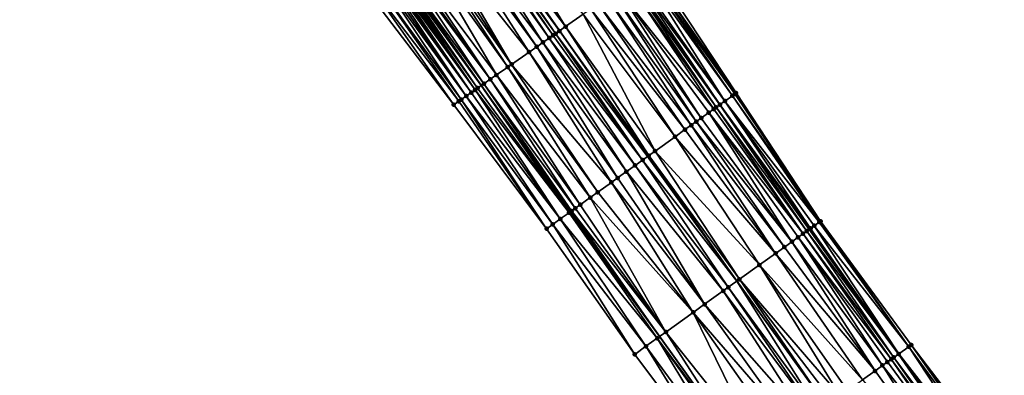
# Model space of a CAD drawing. Header units: feet. Extents: x 2004186 to 2014793, y 836912 to 864902.
# Tile 507 of 656: x 2006940 to 2007068, y 852456 to 852502. Entities that reach past the tile are written whole.
import ezdxf

# ---------------------------------------------------------------- set-up
doc = ezdxf.new("R2010")
doc.units = ezdxf.units.FT
doc.header["$LTSCALE"] = 100
doc.header["$MEASUREMENT"] = 0
for name, color, linetype, lineweight in [('EP_Travel Lane', 5, 'Continuous', 40), ('GPL_Skip Line', 2, 'Continuous', 40), ('Road Shots', 4, 'Continuous', 200), ('Road X-Section', 30, 'Continuous', 13)]:
    doc.layers.add(name, color=color, linetype=linetype, lineweight=lineweight)
doc.layers.add('I-77 SB_MM21-27-Surface-Border', color=7, linetype='Continuous')
doc.layers.add('I-77 SB_MM21-27-Surface-TIN', color=7, linetype='Continuous')

msp = doc.modelspace()

# ---------------------------------------------------------------- linework, layer by layer
at = {"layer": 'EP_Travel Lane'}
for points in [[(2007035.053841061, 852444.626251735, 439.1202886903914), (2007023.400728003, 852460.880444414, 439.199071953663), (2007011.747573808, 852477.1346944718, 439.2586441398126), (2007000.166915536, 852493.6194332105, 439.328438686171), (2006988.711333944, 852510.0135397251, 439.3853169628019), (2006977.255756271, 852526.4076406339, 439.4440397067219), (2006965.74532872, 852542.8936150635, 439.5240385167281), (2006954.39285871, 852559.3592428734, 439.6026638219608), (2006943.040427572, 852575.8248143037, 439.6988593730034), (2006931.687961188, 852592.2904368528, 439.7791324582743), (2006920.261303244, 852608.8880822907, 439.8539129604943), (2006909.165586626, 852625.5277439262, 439.9434321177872), (2006898.069808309, 852642.1674980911, 440.0010557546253), (2006886.974032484, 852658.8072485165, 440.0599365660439), (2006875.832113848, 852675.5272002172, 440.1256132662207)], [(2007066.194967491, 852442.3457257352, 438.2838835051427), (2007054.552976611, 852458.6080466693, 438.3283688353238), (2007042.911112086, 852474.8701911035, 438.4318690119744), (2007031.269239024, 852491.1323474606, 438.5313843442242), (2007019.841308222, 852507.3792103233, 438.5970816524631), (2007008.371335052, 852523.7632022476, 438.6655144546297), (2006996.901382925, 852540.1471641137, 438.7439481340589), (2006985.493710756, 852556.4535754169, 438.8111852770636), (2006974.173259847, 852572.9411994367, 438.8864009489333), (2006962.852766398, 852589.4288854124, 438.942333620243), (2006951.532306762, 852605.9165221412, 439.0135854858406), (2006940.301695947, 852622.2977276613, 439.1195573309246), (2006929.207388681, 852638.9384280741, 439.1861903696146), (2006918.113056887, 852655.5791652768, 439.2401177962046), (2006907.018745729, 852672.2198715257, 439.3047509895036)]]:
    msp.add_polyline3d(points, dxfattribs=at)
at = {"layer": 'GPL_Skip Line'}
msp.add_polyline3d([(2007045.161990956, 852451.8740535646, 438.7574871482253), (2007033.509610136, 852468.1287316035, 438.845002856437), (2007021.857214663, 852484.3834300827, 438.9256768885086), (2007010.356509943, 852500.7456406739, 438.9807652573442), (2006998.896041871, 852517.1362766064, 439.0496596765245), (2006987.435584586, 852533.5268971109, 439.1236770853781), (2006975.981958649, 852549.9221854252, 439.2124183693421), (2006964.662995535, 852566.4109326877, 439.2660621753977), (2006953.344078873, 852582.8996122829, 439.3407695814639), (2006942.025176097, 852599.3882716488, 439.4217740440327), (2006930.715798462, 852615.8832896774, 439.5228346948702), (2006919.595268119, 852632.5064717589, 439.5836695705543), (2006908.474745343, 852649.1296425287, 439.6484099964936), (2006897.354235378, 852665.7527941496, 439.719761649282), (2006886.239608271, 852682.3798579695, 439.7865050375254)], dxfattribs=at)
at = {"layer": 'I-77 SB_MM21-27-Surface-Border', "color": 3, "linetype": 'ByBlock', "lineweight": -2}
for points in [[(2007032.15909689, 852442.5507092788, 439.2102353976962), (2007020.18163239, 852458.5723195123, 439.3037975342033), (2007008.691744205, 852474.9436000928, 439.365334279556), (2006996.589284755, 852491.1173742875, 439.4510875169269), (2006984.473249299, 852507.0495002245, 439.5494032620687), (2006972.848856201, 852523.3255561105, 439.609880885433), (2006961.143095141, 852539.7335577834, 439.68923822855), (2006949.32956121, 852555.8825996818, 439.7850493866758), (2006938.340475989, 852572.5975782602, 439.884929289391), (2006927.351299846, 852589.3126892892, 439.9435981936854), (2006916.420723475, 852606.3182055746, 440.0009049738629), (2006905.466436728, 852623.0525769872, 440.0674283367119), (2006894.844565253, 852640.0094345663, 440.1082364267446), (2006884.555126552, 852657.1887521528, 440.1322937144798), (2006873.544402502, 852674.0209255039, 440.1905578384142)], [(2006908.82316913, 852673.4276597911, 439.144924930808), (2006920.608461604, 852657.2495523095, 438.9972863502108), (2006931.729003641, 852640.6263527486, 438.9425079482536), (2006943.181948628, 852624.2256577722, 438.8556095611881), (2006954.390288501, 852607.8796791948, 438.7491176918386), (2006965.709188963, 852591.3910231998, 438.6670639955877), (2006977.028139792, 852574.9022938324, 438.6078349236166), (2006988.511936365, 852558.5268158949, 438.5294747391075), (2006999.727287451, 852542.124224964, 438.4841069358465), (2007011.187710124, 852525.7336539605, 438.3936418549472), (2007022.48432202, 852509.2283395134, 438.3490504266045), (2007033.396854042, 852492.6584967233, 438.3234815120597), (2007044.399152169, 852475.937564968, 438.2875672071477), (2007056.214043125, 852459.7994650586, 438.1822470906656), (2007068.354014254, 852443.8944378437, 438.0692178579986)]]:
    msp.add_polyline3d(points, dxfattribs=at)
at = {"layer": 'I-77 SB_MM21-27-Surface-TIN', "color": 128, "linetype": 'ByBlock', "lineweight": -2}
for points in [[(2006999.551627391, 852517.5947606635, 439.0288628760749), (2006999.059939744, 852517.2508954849, 439.0451696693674), (2007011.175995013, 852501.3187412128, 438.9562750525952)], [(2007000.371095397, 852518.1678856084, 438.9962676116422), (2006999.551627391, 852517.5947606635, 439.0288628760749), (2007011.175995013, 852501.3187412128, 438.9562750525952)], [(2007000.698887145, 852518.3971290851, 438.9853882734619), (2007000.371095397, 852518.1678856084, 438.9962676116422), (2007011.175995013, 852501.3187412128, 438.9562750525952)], [(2007000.698887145, 852518.3971290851, 438.9853882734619), (2007011.175995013, 852501.3187412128, 438.9562750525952), (2007013.47049961, 852502.9234993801, 438.8622467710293)], [(2006997.420955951, 852516.1047139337, 439.0876674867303), (2006996.273694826, 852515.3023474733, 439.1304907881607), (2007008.225868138, 852499.2555515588, 439.053642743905)], [(2006997.912634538, 852516.4485920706, 439.0670576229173), (2006997.420955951, 852516.1047139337, 439.0876674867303), (2007009.045336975, 852499.8286753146, 439.0214429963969)], [(2006997.420955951, 852516.1047139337, 439.0876674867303), (2007008.225868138, 852499.2555515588, 439.053642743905), (2007009.045336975, 852499.8286753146, 439.0214429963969)], [(2006998.240406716, 852516.6778635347, 439.0468847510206), (2006997.912634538, 852516.4485920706, 439.0670576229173), (2007009.537013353, 852500.1725566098, 438.9997848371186)], [(2006997.912634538, 852516.4485920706, 439.0670576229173), (2007009.045336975, 852499.8286753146, 439.0214429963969), (2007009.537013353, 852500.1725566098, 438.9997848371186)], [(2006998.404311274, 852516.7924728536, 439.0455692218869), (2006998.240406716, 852516.6778635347, 439.0468847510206), (2007009.864810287, 852500.4017926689, 438.9913689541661)], [(2006998.240406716, 852516.6778635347, 439.0468847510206), (2007009.537013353, 852500.1725566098, 438.9997848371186), (2007009.864810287, 852500.4017926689, 438.9913689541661)], [(2006998.568230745, 852516.9070608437, 439.051336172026), (2006998.404311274, 852516.7924728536, 439.0455692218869), (2007009.864810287, 852500.4017926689, 438.9913689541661)], [(2006998.732143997, 852517.021657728, 439.0541496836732), (2006998.568230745, 852516.9070608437, 439.051336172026), (2007010.356509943, 852500.7456406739, 438.9807652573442)], [(2006998.568230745, 852516.9070608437, 439.051336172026), (2007009.864810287, 852500.4017926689, 438.9913689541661), (2007010.356509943, 852500.7456406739, 438.9807652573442)], [(2006998.732143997, 852517.021657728, 439.0541496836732), (2007010.356509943, 852500.7456406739, 438.9807652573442), (2006998.896041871, 852517.1362766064, 439.0496596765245)], [(2006999.059939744, 852517.2508954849, 439.0451696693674), (2006998.896041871, 852517.1362766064, 439.0496596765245), (2007010.356509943, 852500.7456406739, 438.9807652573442)], [(2006999.059939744, 852517.2508954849, 439.0451696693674), (2007010.356509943, 852500.7456406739, 438.9807652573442), (2007011.175995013, 852501.3187412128, 438.9562750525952)], [(2006995.618121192, 852514.8438464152, 439.1569330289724), (2006993.979177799, 852513.6976070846, 439.2186172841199), (2007006.423025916, 852497.9946947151, 439.1193621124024)], [(2006996.273694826, 852515.3023474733, 439.1304907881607), (2006995.618121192, 852514.8438464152, 439.1569330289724), (2007007.406387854, 852498.6824441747, 439.0804060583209)], [(2006995.618121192, 852514.8438464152, 439.1569330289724), (2007006.423025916, 852497.9946947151, 439.1193621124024), (2007007.406387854, 852498.6824441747, 439.0804060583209)], [(2006996.273694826, 852515.3023474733, 439.1304907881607), (2007007.406387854, 852498.6824441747, 439.0804060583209), (2007008.225868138, 852499.2555515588, 439.053642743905)], [(2006993.979177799, 852513.6976070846, 439.2186172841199), (2006993.323593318, 852513.2391215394, 439.2399082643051), (2007004.128497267, 852496.3899709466, 439.201967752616)], [(2006993.979177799, 852513.6976070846, 439.2186172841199), (2007004.128497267, 852496.3899709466, 439.201967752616), (2007006.423025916, 852497.9946947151, 439.1193621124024)], [(2006992.012434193, 852512.3221363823, 439.2871611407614), (2006990.209589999, 852511.0612823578, 439.3519459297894), (2007002.161757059, 852495.0144953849, 439.272123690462)], [(2006992.66801852, 852512.7806221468, 439.2657974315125), (2006992.012434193, 852512.3221363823, 439.2871611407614), (2007003.636807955, 852496.0461081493, 439.2174833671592)], [(2006992.012434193, 852512.3221363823, 439.2871611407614), (2007002.161757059, 852495.0144953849, 439.272123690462), (2007003.636807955, 852496.0461081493, 439.2174833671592)], [(2006993.323593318, 852513.2391215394, 439.2399082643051), (2006992.66801852, 852512.7806221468, 439.2657974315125), (2007004.128497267, 852496.3899709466, 439.201967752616)], [(2006992.66801852, 852512.7806221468, 439.2657974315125), (2007003.636807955, 852496.0461081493, 439.2174833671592), (2007004.128497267, 852496.3899709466, 439.201967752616)], [(2006990.209589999, 852511.0612823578, 439.3519459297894), (2006989.717899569, 852510.7174211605, 439.3669306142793), (2007001.342279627, 852494.4413839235, 439.3002408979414)], [(2006990.209589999, 852511.0612823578, 439.3519459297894), (2007001.342279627, 852494.4413839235, 439.3002408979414), (2007002.161757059, 852495.0144953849, 439.272123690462)], [(2006988.078947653, 852509.5711940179, 439.4245676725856), (2006987.915056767, 852509.4565651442, 439.4323766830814), (2006999.375496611, 852493.0659695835, 439.3500672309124)], [(2006988.24283375, 852509.6858297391, 439.4144848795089), (2006988.078947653, 852509.5711940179, 439.4245676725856), (2006999.703284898, 852493.2952180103, 439.3375445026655)], [(2006988.078947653, 852509.5711940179, 439.4245676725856), (2006999.375496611, 852493.0659695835, 439.3500672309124), (2006999.703284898, 852493.2952180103, 439.3375445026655)], [(2006988.406713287, 852509.8004748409, 439.401287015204), (2006988.24283375, 852509.6858297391, 439.4144848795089), (2006999.703284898, 852493.2952180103, 439.3375445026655)], [(2006988.570598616, 852509.9151116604, 439.3908394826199), (2006988.406713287, 852509.8004748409, 439.401287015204), (2007000.166915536, 852493.6194332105, 439.328438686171)], [(2006988.406713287, 852509.8004748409, 439.401287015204), (2006999.703284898, 852493.2952180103, 439.3375445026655), (2007000.166915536, 852493.6194332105, 439.328438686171)], [(2006988.570598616, 852509.9151116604, 439.3908394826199), (2007000.166915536, 852493.6194332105, 439.328438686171), (2006988.711333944, 852510.0135397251, 439.3853169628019)], [(2006988.734492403, 852510.0297363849, 439.3844082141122), (2006988.711333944, 852510.0135397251, 439.3853169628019), (2007000.166915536, 852493.6194332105, 439.328438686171)], [(2006989.390096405, 852510.4881940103, 439.3723884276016), (2006988.734492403, 852510.0297363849, 439.3844082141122), (2007000.522787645, 852493.8682932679, 439.3214492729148)], [(2006988.734492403, 852510.0297363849, 439.3844082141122), (2007000.166915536, 852493.6194332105, 439.328438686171), (2007000.522787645, 852493.8682932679, 439.3214492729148)], [(2006989.717899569, 852510.7174211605, 439.3669306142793), (2006989.390096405, 852510.4881940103, 439.3723884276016), (2007001.342279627, 852494.4413839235, 439.3002408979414)], [(2006989.390096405, 852510.4881940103, 439.3723884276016), (2007000.522787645, 852493.8682932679, 439.3214492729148), (2007001.342279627, 852494.4413839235, 439.3002408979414)], [(2006986.440003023, 852508.4249564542, 439.4856651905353), (2006985.784413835, 852507.9664776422, 439.5047202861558), (2006997.572665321, 852491.8050971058, 439.4209780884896)], [(2006986.767781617, 852508.6542187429, 439.4685391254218), (2006986.440003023, 852508.4249564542, 439.4856651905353), (2006998.228230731, 852492.2636099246, 439.3906311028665)], [(2006986.440003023, 852508.4249564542, 439.4856651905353), (2006997.572665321, 852491.8050971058, 439.4209780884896), (2006998.228230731, 852492.2636099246, 439.3906311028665)], [(2006987.095553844, 852508.8834901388, 439.4483888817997), (2006986.767781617, 852508.6542187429, 439.4685391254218), (2006998.228230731, 852492.2636099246, 439.3906311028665)], [(2006987.25944472, 852508.9981190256, 439.4405754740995), (2006987.095553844, 852508.8834901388, 439.4483888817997), (2006998.883811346, 852492.7221009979, 439.3675050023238)], [(2006987.095553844, 852508.8834901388, 439.4483888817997), (2006998.228230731, 852492.2636099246, 439.3906311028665), (2006998.883811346, 852492.7221009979, 439.3675050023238)], [(2006987.423341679, 852509.1127392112, 439.4356515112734), (2006987.25944472, 852508.9981190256, 439.4405754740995), (2006998.883811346, 852492.7221009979, 439.3675050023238)], [(2006987.587245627, 852509.2273494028, 439.4340460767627), (2006987.423341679, 852509.1127392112, 439.4356515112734), (2006998.883811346, 852492.7221009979, 439.3675050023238)], [(2006987.751155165, 852509.3419515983, 439.43509591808), (2006987.587245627, 852509.2273494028, 439.4340460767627), (2006999.375496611, 852493.0659695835, 439.3500672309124)], [(2006987.587245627, 852509.2273494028, 439.4340460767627), (2006998.883811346, 852492.7221009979, 439.3675050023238), (2006999.375496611, 852493.0659695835, 439.3500672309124)], [(2006987.915056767, 852509.4565651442, 439.4323766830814), (2006987.751155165, 852509.3419515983, 439.43509591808), (2006999.375496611, 852493.0659695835, 439.3500672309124)], [(2007021.337180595, 852508.4258018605, 438.4487197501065), (2007020.517829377, 852507.8525098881, 438.5367782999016), (2007031.934230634, 852491.6093384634, 438.4688182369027)], [(2007021.664934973, 852508.6550987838, 438.4200930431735), (2007021.337180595, 852508.4258018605, 438.4487197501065), (2007032.909302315, 852492.3087920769, 438.3669821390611)], [(2007021.337180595, 852508.4258018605, 438.4487197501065), (2007031.934230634, 852491.6093384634, 438.4688182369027), (2007032.909302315, 852492.3087920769, 438.3669821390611)], [(2007021.992695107, 852508.8843874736, 438.3942003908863), (2007021.664934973, 852508.6550987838, 438.4200930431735), (2007033.2343347, 852492.5419314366, 438.3370014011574)], [(2007021.664934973, 852508.6550987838, 438.4200930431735), (2007032.909302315, 852492.3087920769, 438.3669821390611), (2007033.2343347, 852492.5419314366, 438.3370014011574)], [(2007021.992695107, 852508.8843874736, 438.3942003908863), (2007033.396854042, 852492.6584967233, 438.3234815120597), (2007022.48432202, 852509.2283395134, 438.3490504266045)], [(2007021.992695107, 852508.8843874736, 438.3942003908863), (2007033.2343347, 852492.5419314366, 438.3370014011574), (2007033.396854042, 852492.6584967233, 438.3234815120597)], [(2006985.128831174, 852507.5079894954, 439.526875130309), (2006984.473249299, 852507.0495002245, 439.5494032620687), (2006996.589284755, 852491.1173742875, 439.4510875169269)], [(2006985.784413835, 852507.9664776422, 439.5047202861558), (2006985.128831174, 852507.5079894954, 439.526875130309), (2006997.244878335, 852491.5758468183, 439.4341187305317)], [(2006985.128831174, 852507.5079894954, 439.526875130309), (2006996.589284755, 852491.1173742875, 439.4510875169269), (2006997.244878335, 852491.5758468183, 439.4341187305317)], [(2006985.784413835, 852507.9664776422, 439.5047202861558), (2006997.244878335, 852491.5758468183, 439.4341187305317), (2006997.572665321, 852491.8050971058, 439.4209780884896)], [(2007019.370671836, 852507.0499952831, 438.6287942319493), (2007018.059554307, 852506.1329506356, 438.6958007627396), (2007030.471558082, 852490.5602487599, 438.5912079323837)], [(2007019.698443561, 852507.2792673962, 438.6084061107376), (2007019.370671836, 852507.0499952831, 438.6287942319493), (2007030.796609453, 852490.7933616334, 438.5700926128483)], [(2007019.370671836, 852507.0499952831, 438.6287942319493), (2007030.471558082, 852490.5602487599, 438.5912079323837), (2007030.796609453, 852490.7933616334, 438.5700926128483)], [(2007019.698443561, 852507.2792673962, 438.6084061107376), (2007031.269239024, 852491.1323474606, 438.5313843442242), (2007019.841308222, 852507.3792103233, 438.5970816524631)], [(2007019.698443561, 852507.2792673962, 438.6084061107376), (2007030.796609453, 852490.7933616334, 438.5700926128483), (2007031.269239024, 852491.1323474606, 438.5313843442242)], [(2007020.190083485, 852507.623200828, 438.5694352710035), (2007019.841308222, 852507.3792103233, 438.5970816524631), (2007031.284168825, 852491.1430556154, 438.5301615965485)], [(2007031.284168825, 852491.1430556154, 438.5301615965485), (2007019.841308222, 852507.3792103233, 438.5970816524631), (2007031.269239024, 852491.1323474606, 438.5313843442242)], [(2007020.517829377, 852507.8525098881, 438.5367782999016), (2007020.190083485, 852507.623200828, 438.5694352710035), (2007031.934230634, 852491.6093384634, 438.4688182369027)], [(2007020.190083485, 852507.623200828, 438.5694352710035), (2007031.284168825, 852491.1430556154, 438.5301615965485), (2007031.934230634, 852491.6093384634, 438.4688182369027)], [(2007018.059554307, 852506.1329506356, 438.6958007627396), (2007017.403974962, 852505.6744577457, 438.7195301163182), (2007028.846225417, 852489.3947901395, 438.661389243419)], [(2007018.059554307, 852506.1329506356, 438.6958007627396), (2007029.821432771, 852490.0940544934, 438.6229015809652), (2007030.471558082, 852490.5602487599, 438.5912079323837)], [(2007018.059554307, 852506.1329506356, 438.6958007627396), (2007028.846225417, 852489.3947901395, 438.661389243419), (2007029.821432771, 852490.0940544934, 438.6229015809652)], [(2007016.584510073, 852505.1013283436, 438.7536047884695), (2007015.437250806, 852504.2989592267, 438.7973093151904), (2007027.545956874, 852488.4624266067, 438.7164084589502)], [(2007017.403974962, 852505.6744577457, 438.7195301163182), (2007016.584510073, 852505.1013283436, 438.7536047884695), (2007028.196092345, 852488.9286067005, 438.6894587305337)], [(2007016.584510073, 852505.1013283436, 438.7536047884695), (2007027.545956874, 852488.4624266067, 438.7164084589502), (2007028.196092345, 852488.9286067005, 438.6894587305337)], [(2007017.403974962, 852505.6744577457, 438.7195301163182), (2007028.196092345, 852488.9286067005, 438.6894587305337), (2007028.846225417, 852489.3947901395, 438.661389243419)], [(2007014.453884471, 852503.6112160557, 438.8341771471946), (2007013.47049961, 852502.9234993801, 438.8622467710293), (2007025.432983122, 852486.947387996, 438.7883658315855)], [(2007015.437250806, 852504.2989592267, 438.7973093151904), (2007014.453884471, 852503.6112160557, 438.8341771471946), (2007026.733272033, 852487.8797231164, 438.7428567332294)], [(2007014.453884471, 852503.6112160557, 438.8341771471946), (2007025.432983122, 852486.947387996, 438.7883658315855), (2007026.733272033, 852487.8797231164, 438.7428567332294)], [(2007015.437250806, 852504.2989592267, 438.7973093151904), (2007026.733272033, 852487.8797231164, 438.7428567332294), (2007027.545956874, 852488.4624266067, 438.7164084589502)], [(2007013.47049961, 852502.9234993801, 438.8622467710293), (2007011.175995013, 852501.3187412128, 438.9562750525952), (2007022.832432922, 852485.0826792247, 438.8922808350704)], [(2007013.47049961, 852502.9234993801, 438.8622467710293), (2007022.832432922, 852485.0826792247, 438.8922808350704), (2007025.432983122, 852486.947387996, 438.7883658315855)], [(2007009.864810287, 852500.4017926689, 438.9913689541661), (2007021.857214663, 852484.3834300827, 438.9256768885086), (2007010.356509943, 852500.7456406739, 438.9807652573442)], [(2007011.175995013, 852501.3187412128, 438.9562750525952), (2007010.356509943, 852500.7456406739, 438.9807652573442), (2007022.019754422, 852484.4999668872, 438.9216904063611)], [(2007022.019754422, 852484.4999668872, 438.9216904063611), (2007010.356509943, 852500.7456406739, 438.9807652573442), (2007021.857214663, 852484.3834300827, 438.9256768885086)], [(2007011.175995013, 852501.3187412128, 438.9562750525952), (2007022.019754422, 852484.4999668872, 438.9216904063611), (2007022.832432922, 852485.0826792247, 438.8922808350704)], [(2007009.045336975, 852499.8286753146, 439.0214429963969), (2007008.225868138, 852499.2555515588, 439.053642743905), (2007020.231840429, 852483.2180294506, 438.9764484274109)], [(2007009.537013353, 852500.1725566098, 438.9997848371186), (2007009.045336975, 852499.8286753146, 439.0214429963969), (2007021.207055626, 852483.9172828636, 438.9416228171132)], [(2007009.045336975, 852499.8286753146, 439.0214429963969), (2007020.231840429, 852483.2180294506, 438.9764484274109), (2007021.207055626, 852483.9172828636, 438.9416228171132)], [(2007009.864810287, 852500.4017926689, 438.9913689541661), (2007009.537013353, 852500.1725566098, 438.9997848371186), (2007021.207055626, 852483.9172828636, 438.9416228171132)], [(2007009.864810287, 852500.4017926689, 438.9913689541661), (2007021.207055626, 852483.9172828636, 438.9416228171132), (2007021.857214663, 852484.3834300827, 438.9256768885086)], [(2007007.406387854, 852498.6824441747, 439.0804060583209), (2007006.423025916, 852497.9946947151, 439.1193621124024), (2007017.956345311, 852481.5864283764, 439.0609807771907)], [(2007008.225868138, 852499.2555515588, 439.053642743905), (2007007.406387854, 852498.6824441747, 439.0804060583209), (2007019.094093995, 852482.4022273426, 439.0192403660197)], [(2007007.406387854, 852498.6824441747, 439.0804060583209), (2007017.956345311, 852481.5864283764, 439.0609807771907), (2007019.094093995, 852482.4022273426, 439.0192403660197)], [(2007008.225868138, 852499.2555515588, 439.053642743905), (2007019.094093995, 852482.4022273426, 439.0192403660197), (2007020.231840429, 852483.2180294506, 438.9764484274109)], [(2007006.423025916, 852497.9946947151, 439.1193621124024), (2007004.128497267, 852496.3899709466, 439.201967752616), (2007017.143665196, 852481.0037182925, 439.089635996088)], [(2007006.423025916, 852497.9946947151, 439.1193621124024), (2007017.143665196, 852481.0037182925, 439.089635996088), (2007017.956345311, 852481.5864283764, 439.0609807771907)], [(2007003.636807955, 852496.0461081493, 439.2174833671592), (2007002.161757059, 852495.0144953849, 439.272123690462), (2007014.38054361, 852479.0225168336, 439.1827707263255)], [(2007004.128497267, 852496.3899709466, 439.201967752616), (2007003.636807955, 852496.0461081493, 439.2174833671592), (2007015.355767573, 852479.7217580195, 439.1520377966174)], [(2007003.636807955, 852496.0461081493, 439.2174833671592), (2007014.38054361, 852479.0225168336, 439.1827707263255), (2007015.355767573, 852479.7217580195, 439.1520377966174)], [(2007004.128497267, 852496.3899709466, 439.201967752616), (2007015.355767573, 852479.7217580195, 439.1520377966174), (2007017.143665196, 852481.0037182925, 439.089635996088)], [(2007001.342279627, 852494.4413839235, 439.3002408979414), (2007000.522787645, 852493.8682932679, 439.3214492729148), (2007012.430101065, 852477.6240269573, 439.2467485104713)], [(2007002.161757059, 852495.0144953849, 439.272123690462), (2007001.342279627, 852494.4413839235, 439.3002408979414), (2007013.080253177, 852478.0901838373, 439.2275688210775)], [(2007001.342279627, 852494.4413839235, 439.3002408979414), (2007012.430101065, 852477.6240269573, 439.2467485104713), (2007013.080253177, 852478.0901838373, 439.2275688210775)], [(2007002.161757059, 852495.0144953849, 439.272123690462), (2007013.080253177, 852478.0901838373, 439.2275688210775), (2007014.38054361, 852479.0225168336, 439.1827707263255)], [(2006999.375496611, 852493.0659695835, 439.3500672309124), (2006998.883811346, 852492.7221009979, 439.3675050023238), (2007010.479638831, 852476.2255645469, 439.3015330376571)], [(2006999.703284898, 852493.2952180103, 439.3375445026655), (2006999.375496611, 852493.0659695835, 439.3500672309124), (2007011.617391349, 852477.0413581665, 439.2615822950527)], [(2006999.375496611, 852493.0659695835, 439.3500672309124), (2007010.479638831, 852476.2255645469, 439.3015330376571), (2007011.617391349, 852477.0413581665, 439.2615822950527)], [(2006999.703284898, 852493.2952180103, 439.3375445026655), (2007011.617391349, 852477.0413581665, 439.2615822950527), (2007000.166915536, 852493.6194332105, 439.328438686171)], [(2007000.522787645, 852493.8682932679, 439.3214492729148), (2007000.166915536, 852493.6194332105, 439.328438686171), (2007011.942472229, 852477.2744298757, 439.2542453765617)], [(2007011.617391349, 852477.0413581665, 439.2615822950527), (2007011.747573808, 852477.1346944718, 439.2586441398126), (2007000.166915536, 852493.6194332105, 439.328438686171)], [(2007011.942472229, 852477.2744298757, 439.2542453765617), (2007000.166915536, 852493.6194332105, 439.328438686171), (2007011.747573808, 852477.1346944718, 439.2586441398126)], [(2007000.522787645, 852493.8682932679, 439.3214492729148), (2007011.942472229, 852477.2744298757, 439.2542453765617), (2007012.430101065, 852477.6240269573, 439.2467485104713)], [(2006997.572665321, 852491.8050971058, 439.4209780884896), (2006997.244878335, 852491.5758468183, 439.4341187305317), (2007008.691744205, 852474.9436000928, 439.365334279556)], [(2006998.228230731, 852492.2636099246, 439.3906311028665), (2006997.572665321, 852491.8050971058, 439.4209780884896), (2007009.504426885, 852475.5263065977, 439.3378769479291)], [(2006997.572665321, 852491.8050971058, 439.4209780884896), (2007008.691744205, 852474.9436000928, 439.365334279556), (2007009.504426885, 852475.5263065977, 439.3378769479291)], [(2006998.883811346, 852492.7221009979, 439.3675050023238), (2006998.228230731, 852492.2636099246, 439.3906311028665), (2007010.479638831, 852476.2255645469, 439.3015330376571)], [(2006998.228230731, 852492.2636099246, 439.3906311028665), (2007009.504426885, 852475.5263065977, 439.3378769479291), (2007010.479638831, 852476.2255645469, 439.3015330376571)], [(2007031.934230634, 852491.6093384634, 438.4688182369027), (2007031.284168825, 852491.1430556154, 438.5301615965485), (2007043.099042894, 852475.0049792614, 438.4169506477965)], [(2007032.909302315, 852492.3087920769, 438.3669821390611), (2007031.934230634, 852491.6093384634, 438.4688182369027), (2007044.236641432, 852475.8209876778, 438.3051046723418)], [(2007031.934230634, 852491.6093384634, 438.4688182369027), (2007043.586592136, 852475.3546873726, 438.37229072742), (2007044.236641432, 852475.8209876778, 438.3051046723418)], [(2007031.934230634, 852491.6093384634, 438.4688182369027), (2007043.099042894, 852475.0049792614, 438.4169506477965), (2007043.586592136, 852475.3546873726, 438.37229072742)], [(2007033.2343347, 852492.5419314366, 438.3370014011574), (2007032.909302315, 852492.3087920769, 438.3669821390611), (2007044.399152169, 852475.937564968, 438.2875672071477)], [(2007032.909302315, 852492.3087920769, 438.3669821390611), (2007044.236641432, 852475.8209876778, 438.3051046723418), (2007044.399152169, 852475.937564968, 438.2875672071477)], [(2007033.396854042, 852492.6584967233, 438.3234815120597), (2007033.2343347, 852492.5419314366, 438.3370014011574), (2007044.399152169, 852475.937564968, 438.2875672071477)], [(2006997.244878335, 852491.5758468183, 439.4341187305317), (2006996.589284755, 852491.1173742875, 439.4510875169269), (2007008.691744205, 852474.9436000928, 439.365334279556)], [(2007030.471558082, 852490.5602487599, 438.5912079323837), (2007029.821432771, 852490.0940544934, 438.6229015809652), (2007042.123905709, 852474.3056170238, 438.4882008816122)], [(2007030.796609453, 852490.7933616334, 438.5700926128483), (2007030.471558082, 852490.5602487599, 438.5912079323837), (2007042.123905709, 852474.3056170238, 438.4882008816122)], [(2007030.796609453, 852490.7933616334, 438.5700926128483), (2007042.611480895, 852474.655288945, 438.4556544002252), (2007031.269239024, 852491.1323474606, 438.5313843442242)], [(2007030.796609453, 852490.7933616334, 438.5700926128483), (2007042.123905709, 852474.3056170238, 438.4882008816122), (2007042.611480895, 852474.655288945, 438.4556544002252)], [(2007031.284168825, 852491.1430556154, 438.5301615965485), (2007031.269239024, 852491.1323474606, 438.5313843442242), (2007042.911112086, 852474.8701911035, 438.4318690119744)], [(2007042.611480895, 852474.655288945, 438.4556544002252), (2007042.911112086, 852474.8701911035, 438.4318690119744), (2007031.269239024, 852491.1323474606, 438.5313843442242)], [(2007031.284168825, 852491.1430556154, 438.5301615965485), (2007042.911112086, 852474.8701911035, 438.4318690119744), (2007043.099042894, 852475.0049792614, 438.4169506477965)], [(2007028.846225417, 852489.3947901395, 438.661389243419), (2007028.196092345, 852488.9286067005, 438.6894587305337), (2007040.661136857, 852473.2566616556, 438.565625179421)], [(2007029.821432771, 852490.0940544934, 438.6229015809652), (2007028.846225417, 852489.3947901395, 438.661389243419), (2007040.661136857, 852473.2566616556, 438.565625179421)], [(2007029.821432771, 852490.0940544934, 438.6229015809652), (2007041.47379057, 852473.8394085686, 438.5246432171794), (2007042.123905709, 852474.3056170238, 438.4882008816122)], [(2007029.821432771, 852490.0940544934, 438.6229015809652), (2007040.661136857, 852473.2566616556, 438.565625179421), (2007041.47379057, 852473.8394085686, 438.5246432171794)], [(2007026.733272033, 852487.8797231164, 438.7428567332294), (2007025.432983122, 852486.947387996, 438.7883658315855), (2007038.548190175, 852471.7415852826, 438.6502205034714)], [(2007027.545956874, 852488.4624266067, 438.7164084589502), (2007026.733272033, 852487.8797231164, 438.7428567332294), (2007038.548190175, 852471.7415852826, 438.6502205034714)], [(2007028.196092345, 852488.9286067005, 438.6894587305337), (2007027.545956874, 852488.4624266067, 438.7164084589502), (2007039.685939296, 852472.5573836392, 438.6086850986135)], [(2007027.545956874, 852488.4624266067, 438.7164084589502), (2007038.548190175, 852471.7415852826, 438.6502205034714), (2007039.685939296, 852472.5573836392, 438.6086850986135)], [(2007028.196092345, 852488.9286067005, 438.6894587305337), (2007039.685939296, 852472.5573836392, 438.6086850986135), (2007040.661136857, 852473.2566616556, 438.565625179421)], [(2007025.432983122, 852486.947387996, 438.7883658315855), (2007022.832432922, 852485.0826792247, 438.8922808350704), (2007036.435237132, 852470.2265177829, 438.7318457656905)], [(2007025.432983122, 852486.947387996, 438.7883658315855), (2007036.435237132, 852470.2265177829, 438.7318457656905), (2007038.548190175, 852471.7415852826, 438.6502205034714)], [(2007021.207055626, 852483.9172828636, 438.9416228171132), (2007020.231840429, 852483.2180294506, 438.9764484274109), (2007032.371847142, 852467.3129525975, 438.8800612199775)], [(2007021.207055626, 852483.9172828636, 438.9416228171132), (2007033.509610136, 852468.1287316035, 438.845002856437), (2007021.857214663, 852484.3834300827, 438.9256768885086)], [(2007021.207055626, 852483.9172828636, 438.9416228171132), (2007032.371847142, 852467.3129525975, 438.8800612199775), (2007033.509610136, 852468.1287316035, 438.845002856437)], [(2007022.019754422, 852484.4999668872, 438.9216904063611), (2007021.857214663, 852484.3834300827, 438.9256768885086), (2007033.509610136, 852468.1287316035, 438.845002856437)], [(2007022.832432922, 852485.0826792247, 438.8922808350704), (2007022.019754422, 852484.4999668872, 438.9216904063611), (2007033.834685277, 852468.3618113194, 438.8349861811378)], [(2007022.019754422, 852484.4999668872, 438.9216904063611), (2007033.509610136, 852468.1287316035, 438.845002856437), (2007033.834685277, 852468.3618113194, 438.8349861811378)], [(2007022.832432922, 852485.0826792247, 438.8922808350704), (2007033.834685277, 852468.3618113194, 438.8349861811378), (2007036.435237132, 852470.2265177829, 438.7318457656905)], [(2007020.231840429, 852483.2180294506, 438.9764484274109), (2007019.094093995, 852482.4022273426, 439.0192403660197), (2007031.721706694, 852466.8467794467, 438.9046865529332)], [(2007020.231840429, 852483.2180294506, 438.9764484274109), (2007031.721706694, 852466.8467794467, 438.9046865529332), (2007032.371847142, 852467.3129525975, 438.8800612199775)], [(2007017.956345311, 852481.5864283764, 439.0609807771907), (2007017.143665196, 852481.0037182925, 439.089635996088), (2007029.283678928, 852465.0986316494, 438.9965232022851)], [(2007019.094093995, 852482.4022273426, 439.0192403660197), (2007017.956345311, 852481.5864283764, 439.0609807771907), (2007029.283678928, 852465.0986316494, 438.9965232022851)], [(2007019.094093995, 852482.4022273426, 439.0192403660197), (2007029.283678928, 852465.0986316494, 438.9965232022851), (2007031.721706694, 852466.8467794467, 438.9046865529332)], [(2007017.143665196, 852481.0037182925, 439.089635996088), (2007015.355767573, 852479.7217580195, 439.1520377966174), (2007027.82085743, 852464.0497497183, 439.0493667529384)], [(2007017.143665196, 852481.0037182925, 439.089635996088), (2007027.82085743, 852464.0497497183, 439.0493667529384), (2007029.283678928, 852465.0986316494, 438.9965232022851)], [(2007014.38054361, 852479.0225168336, 439.1827707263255), (2007013.080253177, 852478.0901838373, 439.2275688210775), (2007024.245066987, 852461.485822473, 439.1764097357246)], [(2007015.355767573, 852479.7217580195, 439.1520377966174), (2007014.38054361, 852479.0225168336, 439.1827707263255), (2007027.82085743, 852464.0497497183, 439.0493667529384)], [(2007014.38054361, 852479.0225168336, 439.1827707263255), (2007024.245066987, 852461.485822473, 439.1764097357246), (2007027.82085743, 852464.0497497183, 439.0493667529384)], [(2007012.430101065, 852477.6240269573, 439.2467485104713), (2007011.942472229, 852477.2744298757, 439.2542453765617), (2007024.245066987, 852461.485822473, 439.1764097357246)], [(2007013.080253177, 852478.0901838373, 439.2275688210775), (2007012.430101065, 852477.6240269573, 439.2467485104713), (2007024.245066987, 852461.485822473, 439.1764097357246)], [(2007010.479638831, 852476.2255645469, 439.3015330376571), (2007009.504426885, 852475.5263065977, 439.3378769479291), (2007021.644468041, 852459.6211817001, 439.2575623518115)], [(2007011.617391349, 852477.0413581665, 439.2615822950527), (2007010.479638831, 852476.2255645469, 439.3015330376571), (2007023.107294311, 852460.670056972, 439.2069477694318)], [(2007010.479638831, 852476.2255645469, 439.3015330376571), (2007021.644468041, 852459.6211817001, 439.2575623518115), (2007023.107294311, 852460.670056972, 439.2069477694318)], [(2007011.617391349, 852477.0413581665, 439.2615822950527), (2007023.400728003, 852460.880444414, 439.199071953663), (2007011.747573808, 852477.1346944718, 439.2586441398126)], [(2007011.617391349, 852477.0413581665, 439.2615822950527), (2007023.107294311, 852460.670056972, 439.2069477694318), (2007023.400728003, 852460.880444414, 439.199071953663)], [(2007011.942472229, 852477.2744298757, 439.2542453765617), (2007011.747573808, 852477.1346944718, 439.2586441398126), (2007023.400728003, 852460.880444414, 439.199071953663)], [(2007011.942472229, 852477.2744298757, 439.2542453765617), (2007023.400728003, 852460.880444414, 439.199071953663), (2007024.245066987, 852461.485822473, 439.1764097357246)], [(2007009.504426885, 852475.5263065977, 439.3378769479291), (2007008.691744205, 852474.9436000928, 439.365334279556), (2007020.18163239, 852458.5723195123, 439.3037975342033)], [(2007009.504426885, 852475.5263065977, 439.3378769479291), (2007020.18163239, 852458.5723195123, 439.3037975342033), (2007021.644468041, 852459.6211817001, 439.2575623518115)], [(2007043.099042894, 852475.0049792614, 438.4169506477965), (2007042.911112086, 852474.8701911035, 438.4318690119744), (2007054.588866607, 852458.6337886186, 438.3253328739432)], [(2007043.586592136, 852475.3546873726, 438.37229072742), (2007043.099042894, 852475.0049792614, 438.4169506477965), (2007054.588866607, 852458.6337886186, 438.3253328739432)], [(2007044.236641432, 852475.8209876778, 438.3051046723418), (2007043.586592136, 852475.3546873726, 438.37229072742), (2007055.889006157, 852459.5663320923, 438.2100871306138)], [(2007043.586592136, 852475.3546873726, 438.37229072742), (2007054.588866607, 852458.6337886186, 438.3253328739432), (2007055.889006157, 852459.5663320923, 438.2100871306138)], [(2007044.399152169, 852475.937564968, 438.2875672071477), (2007044.236641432, 852475.8209876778, 438.3051046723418), (2007055.889006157, 852459.5663320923, 438.2100871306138)], [(2007044.399152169, 852475.937564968, 438.2875672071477), (2007055.889006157, 852459.5663320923, 438.2100871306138), (2007056.214043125, 852459.7994650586, 438.1822470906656)], [(2007041.47379057, 852473.8394085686, 438.5246432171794), (2007040.661136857, 852473.2566616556, 438.565625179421), (2007052.476025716, 852457.1185646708, 438.4593213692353)], [(2007042.123905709, 852474.3056170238, 438.4882008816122), (2007041.47379057, 852473.8394085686, 438.5246432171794), (2007053.613745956, 852457.9344033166, 438.4043019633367)], [(2007041.47379057, 852473.8394085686, 438.5246432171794), (2007053.126158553, 852457.5847484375, 438.4311435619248), (2007053.613745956, 852457.9344033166, 438.4043019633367)], [(2007041.47379057, 852473.8394085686, 438.5246432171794), (2007052.476025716, 852457.1185646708, 438.4593213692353), (2007053.126158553, 852457.5847484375, 438.4311435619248)], [(2007042.611480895, 852474.655288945, 438.4556544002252), (2007042.123905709, 852474.3056170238, 438.4882008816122), (2007053.938791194, 852458.1675247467, 438.3803232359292)], [(2007042.123905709, 852474.3056170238, 438.4882008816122), (2007053.613745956, 852457.9344033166, 438.4043019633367), (2007053.938791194, 852458.1675247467, 438.3803232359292)], [(2007042.611480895, 852474.655288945, 438.4556544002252), (2007054.552976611, 852458.6080466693, 438.3283688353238), (2007042.911112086, 852474.8701911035, 438.4318690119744)], [(2007042.611480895, 852474.655288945, 438.4556544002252), (2007053.938791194, 852458.1675247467, 438.3803232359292), (2007054.552976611, 852458.6080466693, 438.3283688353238)], [(2007054.588866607, 852458.6337886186, 438.3253328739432), (2007042.911112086, 852474.8701911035, 438.4318690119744), (2007054.552976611, 852458.6080466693, 438.3283688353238)], [(2007039.685939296, 852472.5573836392, 438.6086850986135), (2007038.548190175, 852471.7415852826, 438.6502205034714), (2007051.500838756, 852456.4192718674, 438.5073296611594)], [(2007040.661136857, 852473.2566616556, 438.565625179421), (2007039.685939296, 852472.5573836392, 438.6086850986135), (2007051.500838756, 852456.4192718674, 438.5073296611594)], [(2007040.661136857, 852473.2566616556, 438.565625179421), (2007051.500838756, 852456.4192718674, 438.5073296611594), (2007052.476025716, 852457.1185646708, 438.4593213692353)], [(2007038.548190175, 852471.7415852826, 438.6502205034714), (2007036.435237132, 852470.2265177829, 438.7318457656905), (2007049.875495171, 852455.2538284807, 438.5724085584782)], [(2007038.548190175, 852471.7415852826, 438.6502205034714), (2007049.875495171, 852455.2538284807, 438.5724085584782), (2007051.500838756, 852456.4192718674, 438.5073296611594)], [(2007036.435237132, 852470.2265177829, 438.7318457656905), (2007033.834685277, 852468.3618113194, 438.8349861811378), (2007046.949871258, 852453.1560380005, 438.6870014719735)], [(2007036.435237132, 852470.2265177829, 438.7318457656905), (2007047.925069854, 852453.8553145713, 438.6444265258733), (2007049.875495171, 852455.2538284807, 438.5724085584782)], [(2007036.435237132, 852470.2265177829, 438.7318457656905), (2007046.949871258, 852453.1560380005, 438.6870014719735), (2007047.925069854, 852453.8553145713, 438.6444265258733)], [(2007032.371847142, 852467.3129525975, 438.8800612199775), (2007031.721706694, 852466.8467794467, 438.9046865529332), (2007043.69913881, 852450.8252143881, 438.7960181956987)], [(2007032.371847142, 852467.3129525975, 438.8800612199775), (2007044.186747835, 852451.1748391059, 438.7792720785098), (2007033.509610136, 852468.1287316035, 438.845002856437)], [(2007032.371847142, 852467.3129525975, 438.8800612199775), (2007043.69913881, 852450.8252143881, 438.7960181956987), (2007044.186747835, 852451.1748391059, 438.7792720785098)], [(2007033.834685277, 852468.3618113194, 438.8349861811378), (2007033.509610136, 852468.1287316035, 438.845002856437), (2007045.161990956, 852451.8740535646, 438.7574871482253)], [(2007044.186747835, 852451.1748391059, 438.7792720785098), (2007045.161990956, 852451.8740535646, 438.7574871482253), (2007033.509610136, 852468.1287316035, 438.845002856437)], [(2007033.834685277, 852468.3618113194, 438.8349861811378), (2007045.161990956, 852451.8740535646, 438.7574871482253), (2007045.974670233, 852452.4567648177, 438.7284422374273)], [(2007033.834685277, 852468.3618113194, 438.8349861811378), (2007045.974670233, 852452.4567648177, 438.7284422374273), (2007046.949871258, 852453.1560380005, 438.6870014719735)], [(2007031.721706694, 852466.8467794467, 438.9046865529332), (2007029.283678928, 852465.0986316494, 438.9965232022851), (2007042.56140183, 852450.0093990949, 438.8432211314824)], [(2007031.721706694, 852466.8467794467, 438.9046865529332), (2007042.56140183, 852450.0093990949, 438.8432211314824), (2007043.69913881, 852450.8252143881, 438.7960181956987)], [(2007029.283678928, 852465.0986316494, 438.9965232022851), (2007027.82085743, 852464.0497497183, 439.0493667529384), (2007040.936054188, 852448.8439613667, 438.9064060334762)], [(2007029.283678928, 852465.0986316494, 438.9965232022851), (2007040.936054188, 852448.8439613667, 438.9064060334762), (2007042.56140183, 852450.0093990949, 438.8432211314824)], [(2007027.82085743, 852464.0497497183, 439.0493667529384), (2007024.245066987, 852461.485822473, 439.1764097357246), (2007036.710152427, 852445.8138203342, 439.0716707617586)], [(2007027.82085743, 852464.0497497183, 439.0493667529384), (2007039.310717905, 852447.6785077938, 438.9748945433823), (2007040.936054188, 852448.8439613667, 438.9064060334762)], [(2007027.82085743, 852464.0497497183, 439.0493667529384), (2007036.710152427, 852445.8138203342, 439.0716707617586), (2007039.310717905, 852447.6785077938, 438.9748945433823)], [(2007023.107294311, 852460.670056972, 439.2069477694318), (2007035.053841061, 852444.626251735, 439.1202886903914), (2007023.400728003, 852460.880444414, 439.199071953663)], [(2007024.245066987, 852461.485822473, 439.1764097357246), (2007023.400728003, 852460.880444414, 439.199071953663), (2007035.053841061, 852444.626251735, 439.1202886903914)], [(2007024.245066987, 852461.485822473, 439.1764097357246), (2007035.053841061, 852444.626251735, 439.1202886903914), (2007036.710152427, 852445.8138203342, 439.0716707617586)], [(2007021.644468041, 852459.6211817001, 439.2575623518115), (2007020.18163239, 852458.5723195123, 439.3037975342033), (2007032.15909689, 852442.5507092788, 439.2102353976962)], [(2007023.107294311, 852460.670056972, 439.2069477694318), (2007021.644468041, 852459.6211817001, 439.2575623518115), (2007033.459394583, 852443.4830321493, 439.1688292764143)], [(2007021.644468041, 852459.6211817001, 439.2575623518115), (2007032.15909689, 852442.5507092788, 439.2102353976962), (2007033.459394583, 852443.4830321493, 439.1688292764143)], [(2007023.107294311, 852460.670056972, 439.2069477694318), (2007034.759695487, 852444.4153505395, 439.1289227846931), (2007035.053841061, 852444.626251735, 439.1202886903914)], [(2007023.107294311, 852460.670056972, 439.2069477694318), (2007033.459394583, 852443.4830321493, 439.1688292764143), (2007034.759695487, 852444.4153505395, 439.1289227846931)], [(2007055.889006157, 852459.5663320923, 438.2100871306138), (2007054.588866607, 852458.6337886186, 438.3253328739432), (2007066.891402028, 852442.8452639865, 438.2197758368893)], [(2007056.214043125, 852459.7994650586, 438.1822470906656), (2007055.889006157, 852459.5663320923, 438.2100871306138), (2007067.70395201, 852443.4281556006, 438.1303589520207)], [(2007055.889006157, 852459.5663320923, 438.2100871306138), (2007066.891402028, 852442.8452639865, 438.2197758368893), (2007067.70395201, 852443.4281556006, 438.1303589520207)], [(2007056.214043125, 852459.7994650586, 438.1822470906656), (2007068.191496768, 852443.7778699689, 438.0836040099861), (2007068.354014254, 852443.8944378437, 438.0692178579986)], [(2007056.214043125, 852459.7994650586, 438.1822470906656), (2007067.70395201, 852443.4281556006, 438.1303589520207), (2007068.191496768, 852443.7778699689, 438.0836040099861)], [(2007053.938791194, 852458.1675247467, 438.3803232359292), (2007065.916296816, 852442.1458571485, 438.3059559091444), (2007054.552976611, 852458.6080466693, 438.3283688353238)], [(2007054.588866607, 852458.6337886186, 438.3253328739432), (2007054.552976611, 852458.6080466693, 438.3283688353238), (2007066.194967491, 852442.3457257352, 438.2838835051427)], [(2007065.916296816, 852442.1458571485, 438.3059559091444), (2007066.194967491, 852442.3457257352, 438.2838835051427), (2007054.552976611, 852458.6080466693, 438.3283688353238)], [(2007054.588866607, 852458.6337886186, 438.3253328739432), (2007066.194967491, 852442.3457257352, 438.2838835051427), (2007066.403859, 852442.4955472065, 438.2673380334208)], [(2007054.588866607, 852458.6337886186, 438.3253328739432), (2007066.403859, 852442.4955472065, 438.2673380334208), (2007066.891402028, 852442.8452639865, 438.2197758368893)], [(2007052.476025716, 852457.1185646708, 438.4593213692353), (2007051.500838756, 852456.4192718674, 438.5073296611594), (2007063.153248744, 852440.1645531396, 438.4334171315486)], [(2007053.126158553, 852457.5847484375, 438.4311435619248), (2007052.476025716, 852457.1185646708, 438.4593213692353), (2007064.941130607, 852441.4465353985, 438.3636555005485)], [(2007052.476025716, 852457.1185646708, 438.4593213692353), (2007063.153248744, 852440.1645531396, 438.4334171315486), (2007064.941130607, 852441.4465353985, 438.3636555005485)], [(2007053.613745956, 852457.9344033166, 438.4043019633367), (2007053.126158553, 852457.5847484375, 438.4311435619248), (2007064.941130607, 852441.4465353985, 438.3636555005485)], [(2007053.938791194, 852458.1675247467, 438.3803232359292), (2007053.613745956, 852457.9344033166, 438.4043019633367), (2007065.428721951, 852441.79618478, 438.3386527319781)], [(2007053.613745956, 852457.9344033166, 438.4043019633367), (2007064.941130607, 852441.4465353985, 438.3636555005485), (2007065.428721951, 852441.79618478, 438.3386527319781)], [(2007053.938791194, 852458.1675247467, 438.3803232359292), (2007065.428721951, 852441.79618478, 438.3386527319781), (2007065.916296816, 852442.1458571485, 438.3059559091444)], [(2007051.500838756, 852456.4192718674, 438.5073296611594), (2007049.875495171, 852455.2538284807, 438.5724085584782), (2007063.153248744, 852440.1645531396, 438.4334171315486)]]:
    msp.add_3dface(points, dxfattribs=at)
at = {"layer": 'Road Shots', "lineweight": 100}
for p in [(2007010.356509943, 852500.7456406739, 438.9807652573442), (2007011.175995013, 852501.3187412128, 438.9562750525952), (2007009.045336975, 852499.8286753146, 439.0214429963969), (2007009.537013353, 852500.1725566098, 438.9997848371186), (2007009.864810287, 852500.4017926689, 438.9913689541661), (2007007.406387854, 852498.6824441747, 439.0804060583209), (2007008.225868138, 852499.2555515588, 439.053642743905), (2007006.423025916, 852497.9946947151, 439.1193621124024), (2007003.636807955, 852496.0461081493, 439.2174833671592), (2007004.128497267, 852496.3899709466, 439.201967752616), (2007001.342279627, 852494.4413839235, 439.3002408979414), (2007002.161757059, 852495.0144953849, 439.272123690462), (2006999.375496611, 852493.0659695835, 439.3500672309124), (2006999.703284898, 852493.2952180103, 439.3375445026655), (2007000.522787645, 852493.8682932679, 439.3214492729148), (2006997.572665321, 852491.8050971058, 439.4209780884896), (2006998.228230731, 852492.2636099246, 439.3906311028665), (2006998.883811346, 852492.7221009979, 439.3675050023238), (2007031.934230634, 852491.6093384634, 438.4688182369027), (2007032.909302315, 852492.3087920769, 438.3669821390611), (2007033.2343347, 852492.5419314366, 438.3370014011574), (2007033.396854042, 852492.6584967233, 438.3234815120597), (2006996.589284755, 852491.1173742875, 439.4510875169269), (2006997.244878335, 852491.5758468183, 439.4341187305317), (2007030.471558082, 852490.5602487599, 438.5912079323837), (2007030.796609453, 852490.7933616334, 438.5700926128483), (2007031.284168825, 852491.1430556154, 438.5301615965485), (2007028.846225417, 852489.3947901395, 438.661389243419), (2007029.821432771, 852490.0940544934, 438.6229015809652), (2007026.733272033, 852487.8797231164, 438.7428567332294), (2007027.545956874, 852488.4624266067, 438.7164084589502), (2007028.196092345, 852488.9286067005, 438.6894587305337), (2007025.432983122, 852486.947387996, 438.7883658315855), (2007021.207055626, 852483.9172828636, 438.9416228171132), (2007022.019754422, 852484.4999668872, 438.9216904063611), (2007022.832432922, 852485.0826792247, 438.8922808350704), (2007020.231840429, 852483.2180294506, 438.9764484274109), (2007017.956345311, 852481.5864283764, 439.0609807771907), (2007019.094093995, 852482.4022273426, 439.0192403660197), (2007017.143665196, 852481.0037182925, 439.089635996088), (2007014.38054361, 852479.0225168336, 439.1827707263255), (2007015.355767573, 852479.7217580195, 439.1520377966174), (2007012.430101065, 852477.6240269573, 439.2467485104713), (2007013.080253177, 852478.0901838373, 439.2275688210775), (2007010.479638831, 852476.2255645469, 439.3015330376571), (2007011.617391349, 852477.0413581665, 439.2615822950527), (2007011.942472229, 852477.2744298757, 439.2542453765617), (2007008.691744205, 852474.9436000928, 439.365334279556), (2007009.504426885, 852475.5263065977, 439.3378769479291), (2007043.099042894, 852475.0049792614, 438.4169506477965), (2007043.586592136, 852475.3546873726, 438.37229072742), (2007044.236641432, 852475.8209876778, 438.3051046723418), (2007044.399152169, 852475.937564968, 438.2875672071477), (2007041.47379057, 852473.8394085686, 438.5246432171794), (2007042.123905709, 852474.3056170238, 438.4882008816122), (2007042.611480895, 852474.655288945, 438.4556544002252), (2007039.685939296, 852472.5573836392, 438.6086850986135), (2007040.661136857, 852473.2566616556, 438.565625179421), (2007038.548190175, 852471.7415852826, 438.6502205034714), (2007036.435237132, 852470.2265177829, 438.7318457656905), (2007032.371847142, 852467.3129525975, 438.8800612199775), (2007033.834685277, 852468.3618113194, 438.8349861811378), (2007031.721706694, 852466.8467794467, 438.9046865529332), (2007029.283678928, 852465.0986316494, 438.9965232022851), (2007027.82085743, 852464.0497497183, 439.0493667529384), (2007024.245066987, 852461.485822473, 439.1764097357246), (2007021.644468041, 852459.6211817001, 439.2575623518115), (2007023.107294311, 852460.670056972, 439.2069477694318), (2007055.889006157, 852459.5663320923, 438.2100871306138), (2007056.214043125, 852459.7994650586, 438.1822470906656), (2007020.18163239, 852458.5723195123, 439.3037975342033), (2007054.588866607, 852458.6337886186, 438.3253328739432), (2007052.476025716, 852457.1185646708, 438.4593213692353), (2007053.126158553, 852457.5847484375, 438.4311435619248), (2007053.613745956, 852457.9344033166, 438.4043019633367), (2007053.938791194, 852458.1675247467, 438.3803232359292), (2007051.500838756, 852456.4192718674, 438.5073296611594)]:
    msp.add_point(p, dxfattribs=at)
at = {"layer": 'Road X-Section', "extrusion": (-0.5730229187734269, 0.8195311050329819, 0.003674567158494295), "elevation": -451410.4413151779, "flags": 128}
msp.add_lwpolyline([(-2133307.483401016, 2098.203235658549), (-2133308.283401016, 2098.186266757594), (-2133308.683401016, 2098.173126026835), (-2133309.483401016, 2098.142778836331), (-2133310.283401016, 2098.119652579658), (-2133310.883401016, 2098.10221469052), (-2133311.283401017, 2098.089691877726), (-2133312.283401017, 2098.073596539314), (-2133313.283401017, 2098.052388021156), (-2133314.283401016, 2098.024270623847), (-2133316.083401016, 2097.969629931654), (-2133316.683401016, 2097.954114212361), (-2133319.483401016, 2097.871508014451), (-2133320.683401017, 2097.832551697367), (-2133321.683401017, 2097.805788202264), (-2133322.683401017, 2097.773588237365), (-2133323.283401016, 2097.751929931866), (-2133323.683401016, 2097.743513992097), (-2133324.283401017, 2097.732910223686), (-2133325.283401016, 2097.708419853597), (-2133328.083401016, 2097.614390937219), (-2133329.283401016, 2097.586321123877), (-2133330.483401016, 2097.549453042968), (-2133331.883401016, 2097.505748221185), (-2133332.883401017, 2097.471673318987), (-2133333.683401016, 2097.447943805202), (-2133335.283401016, 2097.380936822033), (-2133335.683401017, 2097.360548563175), (-2133336.283401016, 2097.321577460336), (-2133336.683401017, 2097.288920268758), (-2133337.683401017, 2097.200861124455), (-2133338.083401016, 2097.172234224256), (-2133338.483401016, 2097.146341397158), (-2133339.083401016, 2097.101191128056)], dxfattribs=at)
at = {"layer": 'Road X-Section', "extrusion": (-0.5826205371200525, 0.8127359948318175, 0.003675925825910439), "elevation": -476485.7955582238, "flags": 128}
msp.add_lwpolyline([(-2127851.991517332, 2190.906578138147), (-2127852.991517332, 2190.879120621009), (-2127854.191517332, 2190.84277646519), (-2127855.591517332, 2190.802825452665), (-2127855.991517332, 2190.795488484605), (-2127856.591517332, 2190.787991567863), (-2127857.391517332, 2190.768811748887), (-2127858.991517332, 2190.724013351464), (-2127860.191517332, 2190.693280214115), (-2127862.391517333, 2190.630877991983), (-2127863.391517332, 2190.602222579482), (-2127864.791517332, 2190.560481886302), (-2127866.191517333, 2190.517689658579), (-2127867.391517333, 2190.482863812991), (-2127868.391517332, 2190.462931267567), (-2127869.391517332, 2190.433521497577), (-2127872.591517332, 2190.329605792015), (-2127874.191517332, 2190.284096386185), (-2127875.191517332, 2190.257647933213), (-2127875.991517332, 2190.230698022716), (-2127876.791517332, 2190.202628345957), (-2127877.991517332, 2190.16414042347), (-2127878.791517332, 2190.132446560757), (-2127879.191517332, 2190.111331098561), (-2127879.791517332, 2190.071399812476), (-2127880.591517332, 2190.010056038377), (-2127881.791517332, 2189.9082192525), (-2127882.191517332, 2189.878238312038), (-2127882.391517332, 2189.864718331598)], dxfattribs=at)
at = {"layer": 'Road X-Section', "extrusion": (-0.5826205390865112, 0.8127359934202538, 0.00367592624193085), "elevation": -476505.8007081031, "flags": 128}
msp.add_lwpolyline([(-2127851.790363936, 2190.918777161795), (-2127853.590363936, 2190.872541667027), (-2127855.390363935, 2190.821926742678), (-2127856.790363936, 2190.791388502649), (-2127861.190363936, 2190.664344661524), (-2127862.990363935, 2190.611500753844), (-2127865.990363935, 2190.519663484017), (-2127866.790363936, 2190.495037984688), (-2127868.590363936, 2190.449962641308), (-2127871.790363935, 2190.346821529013), (-2127874.390363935, 2190.265195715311), (-2127875.790363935, 2190.223660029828), (-2127876.990363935, 2190.18059981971), (-2127877.990363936, 2190.139617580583), (-2127878.790363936, 2190.103174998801), (-2127879.390363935, 2190.070628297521), (-2127879.990363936, 2190.031924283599), (-2127880.590363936, 2189.987264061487), (-2127881.390363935, 2189.92007755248), (-2127881.590363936, 2189.902539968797)], dxfattribs=at)
at = {"layer": 'Road X-Section', "extrusion": (-0.5826205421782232, 0.8127359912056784, 0.003675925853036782), "elevation": -476525.8088012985, "flags": 128}
msp.add_lwpolyline([(-2127852.188551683, 2190.898577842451), (-2127853.788551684, 2190.857171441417), (-2127855.388551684, 2190.817264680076), (-2127857.788551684, 2190.760012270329), (-2127860.988551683, 2190.663235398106), (-2127862.988551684, 2190.594746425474), (-2127864.988551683, 2190.531561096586), (-2127866.388551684, 2190.484357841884), (-2127866.988551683, 2190.467611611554), (-2127868.188551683, 2190.445826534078), (-2127869.188551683, 2190.416781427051), (-2127870.388551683, 2190.375340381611), (-2127871.588551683, 2190.332765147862), (-2127873.988551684, 2190.260746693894), (-2127875.988551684, 2190.195667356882), (-2127877.188551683, 2190.147658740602), (-2127877.988551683, 2190.119480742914), (-2127878.588551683, 2190.092638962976), (-2127878.988551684, 2190.068660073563), (-2127879.788551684, 2190.013669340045), (-2127881.388551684, 2189.898422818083), (-2127881.788551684, 2189.870582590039)], dxfattribs=at)

doc.saveas('drawing.dxf')
